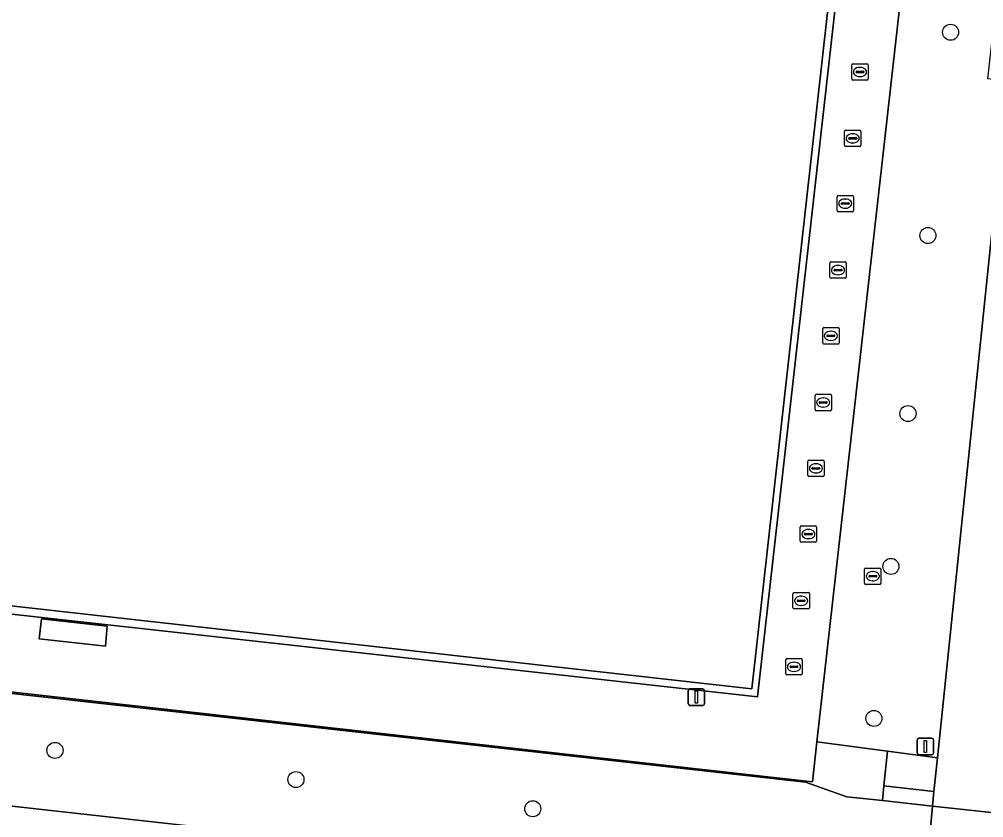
# Model space of a CAD drawing. Extents: x 162510 to 163918, y 388494 to 389774.
# Drawn here: x 162902.1 to 162960.9, y 388618.5 to 388667.2 of the extents above; entities that cross this region are included whole.
import ezdxf

# ---------------------------------------------------------------- set-up
doc = ezdxf.new("R2010")
doc.units = 0
for name, color, linetype in [('IMGEO_Boom', 7, 'Continuous'), ('IMGEO_Groenvoorziening', 7, 'Continuous'), ('IMGEO_Hek', 7, 'Continuous'), ('IMGEO_Kolk', 7, 'Continuous'), ('IMGEO_Lichtmast', 7, 'Continuous'), ('IMGEO_Loofbos', 7, 'Continuous'), ('IMGEO_Rijbaan_lokaal_open', 7, 'Continuous'), ('IMGEO_Rioolput', 7, 'Continuous'), ('IMGEO_Terreindeel_gesloten', 7, 'Continuous'), ('IMGEO_Voetpad_open', 7, 'Continuous')]:
    doc.layers.add(name, color=color, linetype=linetype)

msp = doc.modelspace()

# ---------------------------------------------------------------- linework, layer by layer
at = {"layer": 'IMGEO_Boom'}
for centre in [(162958.859, 388666.387), (162957.476, 388654.008), (162956.264, 388643.165), (162955.224, 388633.856), (162954.189, 388624.597), (162904.309, 388622.651), (162918.986, 388620.874), (162933.409, 388619.097)]:
    msp.add_circle(centre, 0.489, dxfattribs=at)
at = {"layer": 'IMGEO_Groenvoorziening'}
for points in [[(162954.704, 388619.588), (162952.539, 388619.826), (162950.021, 388620.708), (162829.002, 388634.241), (162828.97, 388633.725), (162827.048, 388633.939), (162826.43, 388627.72), (162831.385, 388627.09), (162951.769, 388613.663), (162957.18, 388613.059), (162957.755, 388619.254)], [(162951.769, 388613.663), (162831.385, 388627.09), (162831.146, 388623.891), (162881.856, 388618.014), (162951.052, 388610.355)]]:
    msp.add_lwpolyline(points, close=True, dxfattribs=at)
at = {"layer": 'IMGEO_Hek'}
for points in [[(162879.312, 388633.417), (162839.67, 388637.94), (162847.731, 388709.62), (162955.176, 388697.594), (162947.095, 388625.916), (162879.312, 388633.417)], [(162827.048, 388633.939), (162828.97, 388633.725), (162829.002, 388634.241), (162950.021, 388620.708), (162952.539, 388619.826), (162954.704, 388619.588)], [(162955.017, 388622.601), (162954.798, 388620.495)], [(162954.798, 388620.495), (162954.704, 388619.588)], [(162954.704, 388619.588), (162957.755, 388619.254)], [(162957.755, 388619.254), (162962.649, 388618.722)]]:
    msp.add_lwpolyline(points, dxfattribs=at)
at = {"layer": 'IMGEO_Kolk'}
for p, q in [((162952.84, 388663.544), (162952.84, 388664.396)), ((162952.915, 388664.47), (162953.767, 388664.47)), ((162953.328, 388664.25), (162953.353, 388664.25)), ((162953.841, 388664.396), (162953.841, 388663.544)), ((162953.099, 388663.964), (162953.099, 388663.976)), ((162953.537, 388663.927), (162953.139, 388663.927)), ((162953.142, 388664.013), (162953.54, 388664.013)), ((162953.351, 388663.69), (162953.326, 388663.69)), ((162953.583, 388663.976), (162953.583, 388663.964)), ((162953.767, 388663.47), (162952.915, 388663.47)), ((162952.396, 388659.502), (162952.396, 388660.354)), ((162952.471, 388660.428), (162953.323, 388660.428)), ((162952.884, 388660.208), (162952.909, 388660.208)), ((162953.397, 388660.354), (162953.397, 388659.502)), ((162952.655, 388659.922), (162952.655, 388659.934)), ((162953.093, 388659.885), (162952.695, 388659.885)), ((162952.698, 388659.971), (162953.096, 388659.971)), ((162952.907, 388659.648), (162952.882, 388659.648)), ((162953.139, 388659.934), (162953.139, 388659.922)), ((162953.323, 388659.428), (162952.471, 388659.428)), ((162951.944, 388655.525), (162951.944, 388656.377)), ((162952.019, 388656.451), (162952.871, 388656.451)), ((162952.203, 388655.945), (162952.203, 388655.957)), ((162952.246, 388655.994), (162952.644, 388655.994)), ((162952.432, 388656.231), (162952.457, 388656.231)), ((162952.687, 388655.957), (162952.687, 388655.945)), ((162952.945, 388656.377), (162952.945, 388655.525)), ((162952.871, 388655.451), (162952.019, 388655.451)), ((162952.641, 388655.908), (162952.243, 388655.908)), ((162952.455, 388655.671), (162952.43, 388655.671)), ((162951.578, 388652.403), (162952.43, 388652.403)), ((162951.503, 388651.477), (162951.503, 388652.329)), ((162951.762, 388651.897), (162951.762, 388651.909)), ((162952.2, 388651.86), (162951.802, 388651.86)), ((162951.805, 388651.946), (162952.203, 388651.946)), ((162951.991, 388652.183), (162952.016, 388652.183)), ((162952.246, 388651.909), (162952.246, 388651.897)), ((162952.504, 388652.329), (162952.504, 388651.477)), ((162952.43, 388651.403), (162951.578, 388651.403)), ((162952.014, 388651.623), (162951.989, 388651.623)), ((162951.068, 388647.475), (162951.068, 388648.327)), ((162951.143, 388648.401), (162951.995, 388648.401)), ((162952.069, 388648.327), (162952.069, 388647.475)), ((162951.327, 388647.895), (162951.327, 388647.907)), ((162951.765, 388647.858), (162951.367, 388647.858)), ((162951.37, 388647.944), (162951.768, 388647.944)), ((162951.556, 388648.181), (162951.581, 388648.181)), ((162951.811, 388647.907), (162951.811, 388647.895)), ((162951.995, 388647.401), (162951.143, 388647.401)), ((162951.579, 388647.621), (162951.554, 388647.621)), ((162950.601, 388643.41), (162950.601, 388644.262)), ((162950.676, 388644.336), (162951.528, 388644.336)), ((162951.602, 388644.262), (162951.602, 388643.41)), ((162950.86, 388643.83), (162950.86, 388643.842)), ((162951.298, 388643.793), (162950.9, 388643.793)), ((162950.903, 388643.879), (162951.301, 388643.879)), ((162951.089, 388644.116), (162951.114, 388644.116)), ((162951.344, 388643.842), (162951.344, 388643.83)), ((162951.528, 388643.336), (162950.676, 388643.336)), ((162951.112, 388643.556), (162951.087, 388643.556)), ((162950.157, 388639.4), (162950.157, 388640.252)), ((162950.232, 388640.326), (162951.084, 388640.326)), ((162950.645, 388640.106), (162950.67, 388640.106)), ((162951.158, 388640.252), (162951.158, 388639.4)), ((162950.416, 388639.82), (162950.416, 388639.832)), ((162950.854, 388639.783), (162950.456, 388639.783)), ((162950.459, 388639.869), (162950.857, 388639.869)), ((162950.668, 388639.546), (162950.643, 388639.546)), ((162950.9, 388639.832), (162950.9, 388639.82)), ((162951.084, 388639.326), (162950.232, 388639.326)), ((162949.698, 388635.399), (162949.698, 388636.251)), ((162949.773, 388636.325), (162950.625, 388636.325)), ((162950.186, 388636.105), (162950.211, 388636.105)), ((162950.699, 388636.251), (162950.699, 388635.399)), ((162949.957, 388635.819), (162949.957, 388635.831)), ((162950.395, 388635.782), (162949.997, 388635.782)), ((162950, 388635.868), (162950.398, 388635.868)), ((162950.209, 388635.545), (162950.184, 388635.545)), ((162950.441, 388635.831), (162950.441, 388635.819)), ((162950.625, 388635.325), (162949.773, 388635.325)), ((162949.26, 388631.336), (162949.26, 388632.188)), ((162949.335, 388632.262), (162950.187, 388632.262)), ((162949.748, 388632.042), (162949.773, 388632.042)), ((162950.261, 388632.188), (162950.261, 388631.336)), ((162950.187, 388631.262), (162949.335, 388631.262)), ((162949.519, 388631.756), (162949.519, 388631.768)), ((162949.957, 388631.719), (162949.559, 388631.719)), ((162949.562, 388631.805), (162949.96, 388631.805)), ((162949.771, 388631.482), (162949.746, 388631.482)), ((162950.003, 388631.768), (162950.003, 388631.756)), ((162948.82, 388627.316), (162948.82, 388628.168)), ((162948.895, 388628.242), (162949.747, 388628.242)), ((162949.079, 388627.736), (162949.079, 388627.748)), ((162949.122, 388627.785), (162949.52, 388627.785)), ((162949.308, 388628.022), (162949.333, 388628.022)), ((162949.563, 388627.748), (162949.563, 388627.736)), ((162949.821, 388628.168), (162949.821, 388627.316)), ((162949.747, 388627.242), (162948.895, 388627.242)), ((162949.517, 388627.699), (162949.119, 388627.699)), ((162949.331, 388627.462), (162949.306, 388627.462))]:
    msp.add_line(p, q, dxfattribs=at)
for points in [[(162952.84, 388663.544), (162952.84, 388664.396)], [(162952.915, 388664.47), (162953.767, 388664.47)], [(162953.841, 388664.396), (162953.841, 388663.544)], [(162953.767, 388663.47), (162952.915, 388663.47)], [(162952.396, 388659.502), (162952.396, 388660.354)], [(162952.471, 388660.428), (162953.323, 388660.428)], [(162953.397, 388660.354), (162953.397, 388659.502)], [(162953.323, 388659.428), (162952.471, 388659.428)], [(162951.944, 388655.525), (162951.944, 388656.377)], [(162952.019, 388656.451), (162952.871, 388656.451)], [(162952.945, 388656.377), (162952.945, 388655.525)], [(162952.871, 388655.451), (162952.019, 388655.451)], [(162951.578, 388652.403), (162952.43, 388652.403)], [(162951.503, 388651.477), (162951.503, 388652.329)], [(162952.504, 388652.329), (162952.504, 388651.477)], [(162952.43, 388651.403), (162951.578, 388651.403)], [(162951.068, 388647.475), (162951.068, 388648.327)], [(162951.143, 388648.401), (162951.995, 388648.401)], [(162952.069, 388648.327), (162952.069, 388647.475)], [(162951.995, 388647.401), (162951.143, 388647.401)], [(162950.601, 388643.41), (162950.601, 388644.262)], [(162950.676, 388644.336), (162951.528, 388644.336)], [(162951.602, 388644.262), (162951.602, 388643.41)], [(162951.528, 388643.336), (162950.676, 388643.336)], [(162950.157, 388639.4), (162950.157, 388640.252)], [(162950.232, 388640.326), (162951.084, 388640.326)], [(162951.158, 388640.252), (162951.158, 388639.4)], [(162951.084, 388639.326), (162950.232, 388639.326)], [(162949.698, 388635.399), (162949.698, 388636.251)], [(162949.773, 388636.325), (162950.625, 388636.325)], [(162950.699, 388636.251), (162950.699, 388635.399)], [(162950.625, 388635.325), (162949.773, 388635.325)], [(162949.26, 388631.336), (162949.26, 388632.188)], [(162949.335, 388632.262), (162950.187, 388632.262)], [(162950.261, 388632.188), (162950.261, 388631.336)], [(162950.187, 388631.262), (162949.335, 388631.262)], [(162948.82, 388627.316), (162948.82, 388628.168)], [(162948.895, 388628.242), (162949.747, 388628.242)], [(162949.821, 388628.168), (162949.821, 388627.316)], [(162949.747, 388627.242), (162948.895, 388627.242)]]:
    msp.add_lwpolyline(points, dxfattribs=at)
for centre, radius, start, end in [((162952.917, 388664.394), 0.0765, 91.55205, 178.44795), ((162952.917, 388664.394), 0.0765, 91.55205, 178.44795), ((162953.765, 388664.394), 0.0765, 1.55205, 88.44795), ((162953.765, 388664.394), 0.0765, 1.55205, 88.44795), ((162953.139, 388663.973), 0.0403, 85.87752, 175.75265), ((162953.136, 388663.963), 0.0366, 178.93798, 274.71019), ((162953.54, 388663.97), 0.043, 264.86636, 352.45326), ((162953.544, 388663.975), 0.0386, 1.73085, 96.63898), ((162952.917, 388663.546), 0.0765, 181.55205, 268.44795), ((162952.917, 388663.546), 0.0765, 181.55205, 268.44795), ((162953.765, 388663.546), 0.0765, 271.55205, 358.44795), ((162953.765, 388663.546), 0.0765, 271.55205, 358.44795), ((162952.473, 388660.352), 0.0765, 91.55205, 178.44795), ((162952.473, 388660.352), 0.0765, 91.55205, 178.44795), ((162953.321, 388660.352), 0.0765, 1.55205, 88.44795), ((162953.321, 388660.352), 0.0765, 1.55205, 88.44795), ((162952.473, 388659.504), 0.0765, 181.55205, 268.44795), ((162952.473, 388659.504), 0.0765, 181.55205, 268.44795), ((162952.695, 388659.931), 0.0403, 85.87752, 175.75265), ((162952.692, 388659.921), 0.0366, 178.93798, 274.71019), ((162953.096, 388659.928), 0.043, 264.86636, 352.45326), ((162953.1, 388659.933), 0.0386, 1.73085, 96.63898), ((162953.321, 388659.504), 0.0765, 271.55205, 358.44795), ((162953.321, 388659.504), 0.0765, 271.55205, 358.44795), ((162952.021, 388656.375), 0.0765, 91.55205, 178.44795), ((162952.021, 388656.375), 0.0765, 91.55205, 178.44795), ((162952.243, 388655.954), 0.0403, 85.87752, 175.75265), ((162952.24, 388655.944), 0.0366, 178.93798, 274.71019), ((162952.644, 388655.951), 0.043, 264.86636, 352.45326), ((162952.648, 388655.956), 0.0386, 1.73085, 96.63898), ((162952.869, 388656.375), 0.0765, 1.55205, 88.44795), ((162952.869, 388656.375), 0.0765, 1.55205, 88.44795), ((162952.021, 388655.527), 0.0765, 181.55205, 268.44795), ((162952.021, 388655.527), 0.0765, 181.55205, 268.44795), ((162952.869, 388655.527), 0.0765, 271.55205, 358.44795), ((162952.869, 388655.527), 0.0765, 271.55205, 358.44795), ((162951.58, 388652.327), 0.0765, 91.55205, 178.44795), ((162951.58, 388652.327), 0.0765, 91.55205, 178.44795), ((162952.428, 388652.327), 0.0765, 1.55205, 88.44795), ((162952.428, 388652.327), 0.0765, 1.55205, 88.44795), ((162951.802, 388651.906), 0.0403, 85.87752, 175.75265), ((162951.799, 388651.896), 0.0366, 178.93798, 274.71019), ((162952.203, 388651.903), 0.043, 264.86636, 352.45326), ((162952.207, 388651.908), 0.0386, 1.73085, 96.63898), ((162951.58, 388651.479), 0.0765, 181.55205, 268.44795), ((162951.58, 388651.479), 0.0765, 181.55205, 268.44795), ((162952.428, 388651.479), 0.0765, 271.55205, 358.44795), ((162952.428, 388651.479), 0.0765, 271.55205, 358.44795), ((162951.145, 388648.325), 0.0765, 91.55205, 178.44795), ((162951.145, 388648.325), 0.0765, 91.55205, 178.44795), ((162951.993, 388648.325), 0.0765, 1.55205, 88.44795), ((162951.993, 388648.325), 0.0765, 1.55205, 88.44795), ((162951.367, 388647.904), 0.0403, 85.87752, 175.75265), ((162951.364, 388647.894), 0.0366, 178.93798, 274.71019), ((162951.768, 388647.901), 0.043, 264.86636, 352.45326), ((162951.772, 388647.906), 0.0386, 1.73085, 96.63898), ((162951.145, 388647.477), 0.0765, 181.55205, 268.44795), ((162951.145, 388647.477), 0.0765, 181.55205, 268.44795), ((162951.993, 388647.477), 0.0765, 271.55205, 358.44795), ((162951.993, 388647.477), 0.0765, 271.55205, 358.44795), ((162950.678, 388644.26), 0.0765, 91.55205, 178.44795), ((162950.678, 388644.26), 0.0765, 91.55205, 178.44795), ((162951.526, 388644.26), 0.0765, 1.55205, 88.44795), ((162951.526, 388644.26), 0.0765, 1.55205, 88.44795), ((162950.9, 388643.839), 0.0403, 85.87752, 175.75265), ((162950.897, 388643.829), 0.0366, 178.93798, 274.71019), ((162951.301, 388643.836), 0.043, 264.86636, 352.45326), ((162951.305, 388643.841), 0.0386, 1.73085, 96.63898), ((162950.678, 388643.412), 0.0765, 181.55205, 268.44795), ((162950.678, 388643.412), 0.0765, 181.55205, 268.44795), ((162951.526, 388643.412), 0.0765, 271.55205, 358.44795), ((162951.526, 388643.412), 0.0765, 271.55205, 358.44795), ((162950.234, 388640.25), 0.0765, 91.55205, 178.44795), ((162950.234, 388640.25), 0.0765, 91.55205, 178.44795), ((162951.082, 388640.25), 0.0765, 1.55205, 88.44795), ((162951.082, 388640.25), 0.0765, 1.55205, 88.44795), ((162950.456, 388639.829), 0.0403, 85.87752, 175.75265), ((162950.453, 388639.819), 0.0366, 178.93798, 274.71019), ((162950.857, 388639.826), 0.043, 264.86636, 352.45326), ((162950.861, 388639.831), 0.0386, 1.73085, 96.63898), ((162950.234, 388639.402), 0.0765, 181.55205, 268.44795), ((162950.234, 388639.402), 0.0765, 181.55205, 268.44795), ((162951.082, 388639.402), 0.0765, 271.55205, 358.44795), ((162951.082, 388639.402), 0.0765, 271.55205, 358.44795), ((162949.775, 388636.249), 0.0765, 91.55205, 178.44795), ((162949.775, 388636.249), 0.0765, 91.55205, 178.44795), ((162950.623, 388636.249), 0.0765, 1.55205, 88.44795), ((162950.623, 388636.249), 0.0765, 1.55205, 88.44795), ((162949.775, 388635.401), 0.0765, 181.55205, 268.44795), ((162949.775, 388635.401), 0.0765, 181.55205, 268.44795), ((162949.997, 388635.828), 0.0403, 85.87752, 175.75265), ((162949.994, 388635.818), 0.0366, 178.93798, 274.71019), ((162950.398, 388635.825), 0.043, 264.86636, 352.45326), ((162950.402, 388635.83), 0.0386, 1.73085, 96.63898), ((162950.623, 388635.401), 0.0765, 271.55205, 358.44795), ((162950.623, 388635.401), 0.0765, 271.55205, 358.44795), ((162949.337, 388632.186), 0.0765, 91.55205, 178.44795), ((162949.337, 388632.186), 0.0765, 91.55205, 178.44795), ((162950.185, 388632.186), 0.0765, 1.55205, 88.44795), ((162950.185, 388632.186), 0.0765, 1.55205, 88.44795), ((162949.337, 388631.338), 0.0765, 181.55205, 268.44795), ((162949.337, 388631.338), 0.0765, 181.55205, 268.44795), ((162949.559, 388631.765), 0.0403, 85.87752, 175.75265), ((162949.556, 388631.755), 0.0366, 178.93798, 274.71019), ((162949.96, 388631.762), 0.043, 264.86636, 352.45326), ((162949.964, 388631.767), 0.0386, 1.73085, 96.63898), ((162950.185, 388631.338), 0.0765, 271.55205, 358.44795), ((162950.185, 388631.338), 0.0765, 271.55205, 358.44795), ((162948.897, 388628.166), 0.0765, 91.55205, 178.44795), ((162948.897, 388628.166), 0.0765, 91.55205, 178.44795), ((162949.119, 388627.745), 0.0403, 85.87752, 175.75265), ((162949.116, 388627.735), 0.0366, 178.93798, 274.71019), ((162949.52, 388627.742), 0.043, 264.86636, 352.45326), ((162949.524, 388627.747), 0.0386, 1.73085, 96.63898), ((162949.745, 388628.166), 0.0765, 1.55205, 88.44795), ((162949.745, 388628.166), 0.0765, 1.55205, 88.44795), ((162948.897, 388627.318), 0.0765, 181.55205, 268.44795), ((162948.897, 388627.318), 0.0765, 181.55205, 268.44795), ((162949.745, 388627.318), 0.0765, 271.55205, 358.44795), ((162949.745, 388627.318), 0.0765, 271.55205, 358.44795)]:
    msp.add_arc(centre, radius, start, end, dxfattribs=at)
for centre, major_axis, ratio, start_param, end_param in [((162953.327, 388663.97), (-0.387, 0.002), 0.722429, 4.712389, 7.853982), ((162953.352, 388663.97), (-0.39, 0.002), 0.717154, 1.570796, 4.712389), ((162952.883, 388659.928), (-0.387, 0.002), 0.722429, 4.712389, 7.853982), ((162952.908, 388659.928), (-0.39, 0.002), 0.717154, 1.570796, 4.712389), ((162952.431, 388655.951), (-0.387, 0.002), 0.722429, 4.712389, 7.853982), ((162952.456, 388655.951), (-0.39, 0.002), 0.717154, 1.570796, 4.712389), ((162951.99, 388651.903), (-0.387, 0.002), 0.722429, 4.712389, 7.853982), ((162952.015, 388651.903), (-0.39, 0.002), 0.717154, 1.570796, 4.712389), ((162951.555, 388647.901), (-0.387, 0.002), 0.722429, 4.712389, 7.853982), ((162951.58, 388647.901), (-0.39, 0.002), 0.717154, 1.570796, 4.712389), ((162951.088, 388643.836), (-0.387, 0.002), 0.722429, 4.712389, 7.853982), ((162951.113, 388643.836), (-0.39, 0.002), 0.717154, 1.570796, 4.712389), ((162950.644, 388639.826), (-0.387, 0.002), 0.722429, 4.712389, 7.853982), ((162950.669, 388639.826), (-0.39, 0.002), 0.717154, 1.570796, 4.712389), ((162950.185, 388635.825), (-0.387, 0.002), 0.722429, 4.712389, 7.853982), ((162950.21, 388635.825), (-0.39, 0.002), 0.717154, 1.570796, 4.712389), ((162949.747, 388631.762), (-0.387, 0.002), 0.722429, 4.712389, 7.853982), ((162949.772, 388631.762), (-0.39, 0.002), 0.717154, 1.570796, 4.712389), ((162949.307, 388627.742), (-0.387, 0.002), 0.722429, 4.712389, 7.853982), ((162949.332, 388627.742), (-0.39, 0.002), 0.717154, 1.570796, 4.712389)]:
    msp.add_ellipse(centre, major_axis=major_axis, ratio=ratio, start_param=start_param, end_param=end_param, dxfattribs=at)
at = {"layer": 'IMGEO_Lichtmast'}
for p, q in [((162942.882, 388625.493), (162942.882, 388626.293)), ((162942.882, 388626.293), (162942.882, 388625.493)), ((162942.982, 388626.393), (162943.772, 388626.393)), ((162943.772, 388626.393), (162942.982, 388626.393)), ((162943.872, 388626.293), (162943.872, 388625.493)), ((162943.872, 388625.493), (162943.872, 388626.293)), ((162943.772, 388625.393), (162942.982, 388625.393)), ((162942.982, 388625.393), (162943.772, 388625.393)), ((162956.83, 388622.486), (162956.83, 388623.286)), ((162956.83, 388623.286), (162956.83, 388622.486)), ((162956.93, 388623.386), (162957.72, 388623.386)), ((162957.72, 388623.386), (162956.93, 388623.386)), ((162957.82, 388623.286), (162957.82, 388622.486)), ((162957.82, 388622.486), (162957.82, 388623.286)), ((162957.72, 388622.386), (162956.93, 388622.386)), ((162956.93, 388622.386), (162957.72, 388622.386))]:
    msp.add_line(p, q, dxfattribs=at)
for points in [[(162943.302, 388626.268), (162943.452, 388626.268), (162943.452, 388625.518), (162943.302, 388625.518), (162943.302, 388626.268)], [(162957.25, 388623.261), (162957.4, 388623.261), (162957.4, 388622.511), (162957.25, 388622.511), (162957.25, 388623.261)]]:
    msp.add_lwpolyline(points, dxfattribs=at)
for centre, start, end in [((162942.982, 388626.293), 90, 180), ((162942.982, 388626.293), 90, 180), ((162943.772, 388626.293), 0, 90), ((162943.772, 388626.293), 360, 90), ((162942.982, 388625.493), 180, 270), ((162942.982, 388625.493), 180, 270), ((162943.772, 388625.493), 270, 0), ((162943.772, 388625.493), 270, 0), ((162956.93, 388623.286), 90, 180), ((162956.93, 388623.286), 90, 180), ((162957.72, 388623.286), 0, 90), ((162957.72, 388623.286), 360, 90), ((162956.93, 388622.486), 180, 270), ((162956.93, 388622.486), 180, 270), ((162957.72, 388622.486), 270, 0), ((162957.72, 388622.486), 270, 0)]:
    msp.add_arc(centre, 0.1, start, end, dxfattribs=at)
at = {"layer": 'IMGEO_Loofbos'}
msp.add_lwpolyline([(162962.318, 388663.417), (162961.127, 388663.557), (162961.448, 388666.446), (162962.617, 388666.303), (162965.366, 388692.914), (162958.574, 388693.639), (162957.885, 388686.768), (162950.722, 388623.179), (162955.017, 388622.601), (162958.059, 388622.192)], close=True, dxfattribs=at)
at = {"layer": 'IMGEO_Rijbaan_lokaal_open'}
msp.add_lwpolyline([(162961.68, 388608.905), (162961.889, 388611.173), (162962.649, 388618.722), (162957.755, 388619.254), (162957.18, 388613.059), (162956.843, 388609.423), (162951.42, 388558.348), (162951.278, 388557.013), (162955.85, 388556.491), (162955.971, 388557.801)], dxfattribs=at)
at = {"layer": 'IMGEO_Rioolput'}
for p, q in [((162953.619, 388632.831), (162953.619, 388633.683)), ((162953.694, 388633.757), (162954.546, 388633.757)), ((162954.62, 388633.683), (162954.62, 388632.831)), ((162953.878, 388633.251), (162953.878, 388633.263)), ((162954.316, 388633.214), (162953.918, 388633.214)), ((162953.921, 388633.3), (162954.319, 388633.3)), ((162954.107, 388633.537), (162954.132, 388633.537)), ((162954.362, 388633.263), (162954.362, 388633.251)), ((162954.546, 388632.757), (162953.694, 388632.757)), ((162954.13, 388632.977), (162954.105, 388632.977))]:
    msp.add_line(p, q, dxfattribs=at)
for points in [[(162953.619, 388632.831), (162953.619, 388633.683)], [(162953.694, 388633.757), (162954.546, 388633.757)], [(162954.62, 388633.683), (162954.62, 388632.831)], [(162954.546, 388632.757), (162953.694, 388632.757)]]:
    msp.add_lwpolyline(points, dxfattribs=at)
for centre, radius, start, end in [((162953.696, 388633.681), 0.0765, 91.55205, 178.44795), ((162953.696, 388633.681), 0.0765, 91.55205, 178.44795), ((162954.544, 388633.681), 0.0765, 1.55205, 88.44795), ((162954.544, 388633.681), 0.0765, 1.55205, 88.44795), ((162953.918, 388633.26), 0.0403, 85.87752, 175.75265), ((162953.915, 388633.25), 0.0366, 178.93798, 274.71019), ((162954.319, 388633.257), 0.043, 264.86636, 352.45326), ((162954.323, 388633.262), 0.0386, 1.73085, 96.63898), ((162953.696, 388632.833), 0.0765, 181.55205, 268.44795), ((162953.696, 388632.833), 0.0765, 181.55205, 268.44795), ((162954.544, 388632.833), 0.0765, 271.55205, 358.44795), ((162954.544, 388632.833), 0.0765, 271.55205, 358.44795)]:
    msp.add_arc(centre, radius, start, end, dxfattribs=at)
for centre, major_axis, ratio, start_param, end_param in [((162954.106, 388633.257), (-0.387, 0.002), 0.722429, 4.712389, 7.853982), ((162954.131, 388633.257), (-0.39, 0.002), 0.717154, 1.570796, 4.712389)]:
    msp.add_ellipse(centre, major_axis=major_axis, ratio=ratio, start_param=start_param, end_param=end_param, dxfattribs=at)
at = {"layer": 'IMGEO_Terreindeel_gesloten'}
msp.add_lwpolyline([(162954.663, 388697.201), (162848.13, 388709.106), (162840.193, 388638.335), (162946.753, 388626.405)], close=True, dxfattribs=at)
at = {"layer": 'IMGEO_Voetpad_open'}
for points in [[(162957.885, 388686.768), (162958.574, 388693.639), (162958.599, 388693.89), (162959.493, 388693.785), (162960.431, 388701.592), (162843.478, 388714.528), (162842.813, 388708.49), (162842.411, 388704.906), (162842.309, 388703.998), (162840.182, 388685.046), (162838.998, 388674.487), (162837.663, 388662.596), (162835.912, 388646.986), (162834.676, 388635.975), (162827.418, 388636.81), (162827.185, 388634.685), (162834.444, 388633.859), (162834.429, 388633.75), (162950.448, 388620.741), (162950.722, 388623.179)], [(162947.095, 388625.916), (162955.176, 388697.594), (162847.731, 388709.62), (162839.67, 388637.94), (162879.312, 388633.417)], [(162847.731, 388709.62), (162955.176, 388697.594), (162947.095, 388625.916), (162879.312, 388633.417), (162839.67, 388637.94)], [(162946.753, 388626.405), (162840.193, 388638.335), (162848.13, 388709.106), (162954.663, 388697.201)], [(162969.769, 388689.43), (162969.843, 388689.64), (162970.632, 388691.577), (162971.049, 388692.387), (162965.366, 388692.914), (162962.617, 388666.303), (162962.318, 388663.417), (162958.059, 388622.192), (162957.848, 388620.153), (162957.755, 388619.254), (162962.649, 388618.722), (162963.647, 388628.636), (162963.767, 388629.826), (162963.893, 388631.072), (162965.179, 388643.845)], [(162954.798, 388620.495), (162955.017, 388622.601), (162950.722, 388623.179), (162950.448, 388620.741), (162834.429, 388633.75), (162834.444, 388633.859), (162827.185, 388634.685), (162827.126, 388634.32), (162827.06, 388634.063), (162827.048, 388633.939), (162828.97, 388633.725), (162829.002, 388634.241), (162950.021, 388620.708), (162952.539, 388619.826), (162954.704, 388619.588)], [(162907.493, 388630.206), (162903.483, 388630.655), (162903.348, 388629.448), (162907.378, 388628.996)], [(162907.493, 388630.206), (162907.378, 388628.996), (162903.348, 388629.448), (162903.483, 388630.655)], [(162958.059, 388622.192), (162955.017, 388622.601), (162954.798, 388620.495), (162957.848, 388620.153)], [(162954.704, 388619.588), (162957.755, 388619.254), (162957.848, 388620.153), (162954.798, 388620.495)]]:
    msp.add_lwpolyline(points, close=True, dxfattribs=at)

doc.saveas('drawing.dxf')
